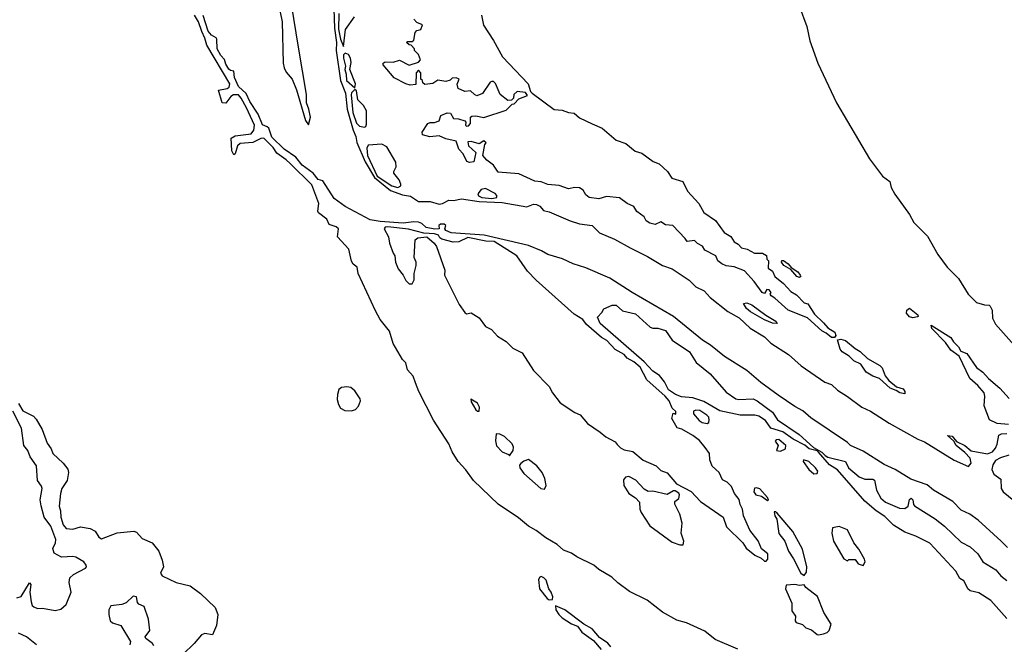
# Model space of a CAD drawing. Extents: x 2386423 to 2568864, y 578392 to 761999.
# Tile 258 of 454: x 2436792 to 2442970, y 720688 to 724608. Entities that reach past the tile are written whole.
import ezdxf

# ---------------------------------------------------------------- set-up
doc = ezdxf.new("R2010")
doc.units = 0

msp = doc.modelspace()

# ---------------------------------------------------------------- linework, layer by layer
at = {"layer": '0CON05XD'}
for points in [[(2438427.5, 724655), (2438438.9, 724595), (2438445.7, 724335), (2438451.4, 724305), (2438465, 724278.8), (2438501.2, 724235), (2438528.1, 724168.1), (2438585.4, 723975.4), (2438605, 723947.5), (2438617, 723995), (2438606.8, 724046.8), (2438591.8, 724085), (2438592, 724138), (2438542.5, 724435), (2438498.2, 724705)], [(2438762.6, 724675), (2438767.6, 724555), (2438779.9, 724465), (2438778.2, 724415), (2438804.9, 724225), (2438836.3, 724146.3), (2438847.9, 724045), (2438884.7, 723914.7), (2438902, 723875), (2438907.2, 723837.2), (2438959.3, 723715), (2439018.1, 723618.1), (2439118.2, 723535), (2439195, 723507.4), (2439245, 723499.6), (2439295, 723467.4), (2439367.6, 723467.6), (2439425, 723448.9), (2439445, 723453.2), (2439484.6, 723475.4), (2439515, 723472.1), (2439565, 723482.4), (2439675, 723467.5), (2439819.6, 723459.6), (2439975, 723433.9), (2440015, 723450.2), (2440035, 723447.6), (2440055, 723437.2), (2440079.2, 723409.2), (2440115, 723401.3), (2440245, 723345.6), (2440305, 723326.6), (2440385, 723315.3), (2440430.3, 723270.3), (2440525, 723230.4), (2440623.3, 723175), (2440730.7, 723120.7), (2440824.4, 723064.4), (2440885, 723044.4), (2440993, 722973), (2441035, 722930.8), (2441086.9, 722906.9), (2441124.7, 722864.7), (2441235, 722776.9), (2441305.6, 722735.6), (2441375, 722672.1), (2441465, 722618), (2441505, 722576.7), (2441616, 722506), (2441694.9, 722434.9), (2441843, 722333), (2441885, 722317.5), (2441922.3, 722282.3), (2441985, 722242.3), (2442075, 722176.7), (2442130.3, 722150.3), (2442248, 722075), (2442427.1, 721975), (2442469.1, 721959.1), (2442655, 721844.2), (2442745, 721803.6), (2442761.6, 721825), (2442755.2, 721855.2), (2442721.2, 721891.2), (2442666.7, 721935), (2442652.5, 721962.5), (2442612.5, 721997.5), (2442643.3, 721995), (2442670.2, 721960.2), (2442722.9, 721935), (2442761.8, 721901.8), (2442865, 721882.3), (2442895, 721894.7), (2442915, 721919.4), (2442925.8, 721944.2), (2442935, 722000), (2442951.8, 722008.2), (2442985, 722011.5)], [(2438793.7, 724646.3), (2438792.8, 724547.2), (2438805, 724486), (2438825, 724440)], [(2441683.3, 724695), (2441731.5, 724565), (2441748.9, 724475), (2441798.8, 724335), (2441917.3, 724085), (2442124.5, 723735), (2442205, 723625.7), (2442251.3, 723591.3), (2442259.6, 723555), (2442282.1, 723512.1), (2442374.1, 723384.1), (2442402.5, 723335), (2442488.5, 723248.5), (2442552.9, 723135), (2442611.9, 723055), (2442682.7, 722982.7), (2442743.1, 722885), (2442795, 722832.7), (2442845, 722818), (2442875, 722816.7), (2442880.5, 722810.5), (2442894.2, 722784.2), (2442896.5, 722735), (2442915, 722697.5), (2443129.4, 722455)], [(2441297.4, 720657.4), (2441155, 720718.5), (2441090.2, 720770.2), (2440975, 720822.2), (2440915, 720840), (2440825, 720888.8), (2440728.5, 720965), (2440618.3, 721018.3), (2440545, 721072.7), (2440508.2, 721108.2), (2440425, 721156.7), (2440395.2, 721185.2), (2440286.9, 721236.9), (2440255, 721260.5), (2440205, 721278.5), (2440165, 721314.4), (2440092.5, 721355), (2440032.8, 721402.8), (2439985, 721428.2), (2439921.2, 721481.2), (2439795, 721567.1), (2439640, 721715), (2439591.9, 721781.9), (2439544.1, 721835), (2439506, 721896), (2439485.2, 721945.2), (2439389.1, 722095), (2439296.9, 722275), (2439275, 722329.2), (2439260.2, 722370.2), (2439225, 722411.2), (2439215.6, 722455), (2439195, 722474.3), (2439135.5, 722575), (2439112, 722652), (2439055, 722726.7), (2439025, 722781.1), (2438916.8, 723015), (2438908.8, 723055), (2438885, 723073.3), (2438875, 723091.4), (2438858.4, 723168.4), (2438787.1, 723245), (2438793.6, 723295), (2438778.1, 723308.1), (2438735, 723322), (2438720, 723355), (2438668, 723395), (2438662, 723405), (2438668.8, 723455), (2438625, 723572), (2438488.6, 723705), (2438465, 723728.8), (2438405, 723770.3), (2438383, 723805), (2438325, 723863.8), (2438305, 723861.5), (2438255, 723836), (2438175, 723830.7), (2438159.6, 723815), (2438145, 723766.7), (2438135, 723758.8), (2438123.4, 723785), (2438120, 723865), (2438145, 723878.5), (2438245, 723891.4), (2438261.8, 723915), (2438265.2, 723945), (2438216, 724055), (2438183, 724115), (2438165.3, 724135), (2438134.1, 724135.9), (2438117.9, 724125), (2438085, 724084.3), (2438063.1, 724085), (2438040, 724165), (2438095, 724175.4), (2438107.5, 724185), (2438110.5, 724205), (2437967.3, 724447.3), (2437955, 724491.9), (2437935, 724533.6), (2437913.9, 724595), (2437890.2, 724635)], [(2439198.4, 723331.6), (2439055, 723340.4), (2438992.2, 723352.2), (2438835.4, 723435), (2438765.5, 723485), (2438695, 723596.7), (2438665, 723603.8), (2438634.2, 723645), (2438565, 723693.6), (2438524.6, 723744.6), (2438452.5, 723795), (2438375, 723870.6), (2438355, 723926), (2438345, 723935.8), (2438315, 723946.7), (2438288, 724015), (2438235.8, 724095), (2438213.5, 724143.5), (2438165, 724188.8), (2438139.1, 724245), (2438136.7, 724285), (2438115, 724288), (2438105, 724296), (2438085, 724328.8), (2438076.8, 724356.8), (2438055, 724382.5), (2438032.2, 724425), (2438030, 724485), (2438024.3, 724494.3), (2437995, 724510), (2437975, 724536.2), (2437944.4, 724634.4)], [(2438825, 724440), (2438835.8, 724545), (2438892.5, 724625)], [(2441905, 722612.5), (2441885, 722613.3), (2441851.2, 722641.2), (2441824.4, 722654.4), (2441735, 722736.7), (2441614, 722785), (2441530.8, 722860.8), (2441507.5, 722875), (2441500, 722885), (2441507.5, 722895), (2441495, 722912.5), (2441480, 722915), (2441465, 722890), (2441450, 722895), (2441400, 722965), (2441340.7, 723030.7), (2441275, 723056.2), (2441225, 723063.8), (2441197.5, 723075), (2441172.5, 723095), (2441160, 723125), (2441091.7, 723161.7), (2441075.9, 723185.9), (2441045, 723202.5), (2441025, 723222.5), (2440980, 723215), (2440967.5, 723235), (2440890, 723315), (2440845, 723320), (2440815, 723340), (2440778.3, 723321.7), (2440745, 723330), (2440722.5, 723345), (2440709.3, 723369.3), (2440664.5, 723404.5), (2440645.6, 723435.6), (2440603.3, 723455), (2440555, 723488.8), (2440475, 723497.5), (2440425, 723483.1), (2440365, 723492.7), (2440345, 723508), (2440328.3, 723538.3), (2440305, 723552.9), (2440275.9, 723554.1), (2440235, 723546), (2440177.9, 723567.9), (2440105, 723574), (2440065, 723590), (2440023.3, 723595), (2439925, 723640), (2439795, 723650), (2439765, 723693.8), (2439722.5, 723725), (2439697.5, 723755), (2439710, 723825), (2439720, 723835), (2439705, 723847.5), (2439675, 723827.5), (2439625, 723843.8), (2439605, 723840), (2439607.5, 723815), (2439653.3, 723773.3), (2439642.5, 723715), (2439615, 723711.2), (2439597, 723717), (2439573.8, 723765), (2439546.7, 723795), (2439530, 723845), (2439465, 723858.8), (2439425, 723878.8), (2439365, 723873.1), (2439320, 723885), (2439318.3, 723901.7), (2439352.5, 723955), (2439367, 723963), (2439395, 723963.3), (2439425, 723972.5), (2439433.6, 724006.4), (2439475, 724022.5), (2439495, 724020), (2439515, 723987.5), (2439545, 723986.2), (2439585, 723972.5), (2439592.5, 723965), (2439590, 723945), (2439595, 723940), (2439608.3, 723941.7), (2439620, 723955), (2439620, 723995), (2439628.3, 724001.7), (2439655, 724003.3), (2439705, 723993.3), (2439845, 724040), (2439881.7, 724078.3), (2439895, 724080), (2439925, 724110), (2439978.3, 724131.7), (2439965, 724150), (2439913, 724157), (2439893, 724137), (2439890, 724115), (2439878.3, 724101.7), (2439855, 724100), (2439807, 724137), (2439777, 724207), (2439765, 724220), (2439755, 724220), (2439743.6, 724216.4), (2439695.9, 724144.1), (2439660.7, 724130.7), (2439645, 724137.5), (2439621.7, 724161.7), (2439585, 724157.5), (2439542.5, 724175), (2439537, 724203), (2439550, 724235), (2439531.7, 724241.7), (2439505, 724240), (2439492.5, 724227.5), (2439465, 724220), (2439415, 724227.5), (2439385, 724207.5), (2439335, 724200), (2439321.7, 724211.7), (2439320, 724225), (2439310, 724235), (2439310, 724275), (2439295, 724290), (2439280, 724275), (2439278.3, 724201.7), (2439243, 724197), (2439215, 724204), (2439142.7, 724242.7), (2439073.3, 724325), (2439073.3, 724335), (2439085, 724342.5), (2439135, 724340), (2439175, 724353.3), (2439235, 724322.5), (2439295, 724340), (2439307.5, 724355), (2439295, 724390), (2439270, 724415), (2439270, 724425), (2439248.3, 724448.3), (2439235, 724450), (2439220, 724465), (2439225, 724470), (2439255, 724470), (2439265, 724480), (2439273, 724527), (2439285, 724540), (2439310, 724545), (2439320, 724575), (2439285, 724590), (2439265, 724610)], [(2439689.2, 724635), (2439703, 724573), (2439765, 724477.5), (2439821.2, 724375), (2439983.3, 724205), (2439997.5, 724157.5), (2440007, 724147), (2440145, 724043.8), (2440195, 724039.4), (2440235, 724026), (2440271.7, 724021.7), (2440305, 723991.4), (2440383, 723953), (2440446.6, 723926.6), (2440535, 723850.6), (2440595, 723830), (2440653.4, 723783.4), (2440695, 723768.9), (2440767.2, 723717.2), (2440805, 723703.8), (2440856, 723655), (2440883.4, 723613.4), (2440952.7, 723592.7), (2440981.3, 723531.3), (2441054, 723455), (2441085, 723396.7), (2441157.7, 723347.7), (2441212.3, 723272.3), (2441255, 723247.5), (2441275, 723212.5), (2441299.3, 723199.3), (2441320, 723175), (2441356.4, 723166.4), (2441403, 723143), (2441451.7, 723141.7), (2441478.3, 723128.3), (2441480, 723105), (2441490, 723095), (2441488.3, 723048.3), (2441515, 723030), (2441530, 722995), (2441585, 722952.9), (2441630.8, 722900.8), (2441665, 722880), (2441715, 722831.2), (2441737.5, 722825), (2441779.4, 722759.4), (2441835.8, 722705), (2441862.9, 722672.9), (2441907.3, 722647.3), (2441913.3, 722625), (2441905, 722612.5)], [(2438895, 724180), (2438898.8, 724205), (2438863.3, 724295), (2438871.7, 724338.3), (2438867, 724367), (2438855, 724390), (2438835, 724397.5), (2438825, 724387.5), (2438823.4, 724366.6), (2438836.2, 724315), (2438832.5, 724295), (2438841.1, 724265), (2438842.3, 724225), (2438895, 724180)], [(2438955, 723932.5), (2438963.3, 723936.7), (2438968.8, 723951.2), (2438968.4, 724035), (2438949.1, 724069.1), (2438914.4, 724104.4), (2438905, 724160), (2438895, 724170), (2438875, 724147.5), (2438872, 724135), (2438882.7, 724025), (2438905, 723958.5), (2438925, 723939.2), (2438955, 723932.5)], [(2439165, 723554.6), (2439183.3, 723565), (2439183.8, 723575), (2439172.5, 723602.5), (2439139.2, 723645), (2439138.8, 723655), (2439155.4, 723684.6), (2439152.7, 723712.7), (2439095, 723809.2), (2439065, 723826.9), (2438979.3, 723820.7), (2438969.5, 723800.5), (2438974.4, 723755), (2439035, 723625.2), (2439126.5, 723565), (2439165, 723554.6)], [(2439754.4, 723485.6), (2439785, 723492.5), (2439786.5, 723505), (2439775.8, 723515.8), (2439715, 723548.5), (2439688.2, 723541.8), (2439667.5, 723515), (2439671.1, 723501.1), (2439691.7, 723491.7), (2439754.4, 723485.6)], [(2441475, 721210), (2441487, 721223), (2441486.7, 721255), (2441447, 721287), (2441426.1, 721336.1), (2441373.3, 721405), (2441332.5, 721495), (2441327.5, 721535), (2441312.5, 721565), (2441307, 721597), (2441277.5, 721635), (2441258.3, 721678.3), (2441230, 721705), (2441200.7, 721720.7), (2441180, 721765), (2441137.5, 721805), (2441122.5, 721845), (2441120, 721885), (2441093, 721923), (2441056.4, 721966.4), (2441015, 721997.5), (2440947, 722037), (2440917, 722047), (2440883.3, 722105), (2440891.7, 722138.3), (2440908.3, 722131.7), (2440908.3, 722148.3), (2440885, 722170), (2440866.4, 722215), (2440842.5, 722245), (2440728, 722348), (2440685, 722426), (2440645, 722460.6), (2440603.5, 722483.5), (2440585, 722506.1), (2440528.1, 722538.1), (2440475.6, 722595), (2440443.4, 722613.4), (2440348.5, 722695), (2440325, 722726.4), (2440270.1, 722760.1), (2440032.7, 722972.7), (2439979.1, 723029.1), (2439910.6, 723125), (2439770, 723215), (2439717.6, 723217.6), (2439605, 723240.2), (2439547.4, 723212.6), (2439511.9, 723211.9), (2439440.7, 723230.7), (2439428.8, 723238.8), (2439420.8, 723255), (2439395, 723264.6), (2439327.4, 723267.4), (2439232.4, 723292.4), (2439101.8, 723308.2), (2439086.2, 723305), (2439080, 723295), (2439105.8, 723245.8), (2439112, 723205), (2439135, 723142.5), (2439146.4, 723126.4), (2439151.2, 723085), (2439166.7, 723045), (2439197.5, 723005), (2439215, 722970), (2439235, 722950), (2439255, 722950), (2439267.5, 722975), (2439267.5, 723015), (2439280, 723065), (2439280, 723085), (2439267.5, 723115), (2439273, 723227), (2439290.7, 723239.3), (2439345.8, 723245.8), (2439393.3, 723205), (2439406.7, 723185), (2439460, 723035), (2439457.5, 723005), (2439549.3, 722819.3), (2439585, 722770), (2439595, 722762.5), (2439625, 722767.5), (2439675, 722737.5), (2439715, 722682.5), (2439753, 722663), (2439790.7, 722620.7), (2439845, 722587.5), (2439886.4, 722546.4), (2439945, 722516.2), (2440015.5, 722405.5), (2440113.8, 722305), (2440135.8, 722265.8), (2440183.6, 722203.6), (2440275, 722142.5), (2440308.3, 722128.3), (2440355, 722072.5), (2440435, 722020), (2440469.5, 721989.5), (2440527.5, 721957.5), (2440541.2, 721941.2), (2440561.2, 721921.2), (2440585, 721908.8), (2440638.3, 721898.3), (2440705, 721843.3), (2440785, 721807.5), (2440815, 721779.2), (2440855, 721763.8), (2440913.9, 721693.9), (2441005, 721647.5), (2441064.2, 721584.2), (2441206.4, 721486.4), (2441227.5, 721425), (2441330, 721325), (2441350.7, 721290.7), (2441405, 721247.5), (2441445, 721227.5), (2441465, 721210), (2441475, 721210)], [(2442988.8, 721295), (2442950.6, 721335), (2442806.1, 721466.1), (2442753.6, 721505), (2442698.8, 721528.8), (2442646.3, 721585), (2442525.2, 721655), (2442485, 721687.6), (2442383.8, 721723.8), (2442285.1, 721785.1), (2442215, 721816.9), (2442085, 721899.9), (2442005.7, 721935.7), (2441986, 721955), (2441755, 722109), (2441705, 722153), (2441655, 722179.8), (2441551.1, 722251.1), (2441441.6, 722331.6), (2441354.8, 722405), (2441214.7, 722494.7), (2441125.8, 722565.8), (2441076, 722596), (2440894.2, 722745), (2440635.1, 722895.1), (2440495, 722984.8), (2440345, 723050.5), (2440265, 723074.6), (2440197.3, 723107.3), (2440105, 723133.8), (2440066.5, 723156.5), (2439985, 723189.7), (2439705.7, 723255.7), (2439499.8, 723269.8), (2439465.4, 723285), (2439458.9, 723295), (2439465.8, 723315), (2439455, 723325.3), (2439432, 723325), (2439422.5, 723315), (2439424.2, 723295.8), (2439397.2, 723292.8), (2439343, 723303), (2439315, 723329.5), (2439295, 723337.5), (2439265, 723340), (2439198.4, 723331.6)], [(2441685, 722990), (2441667.5, 722995), (2441630, 723040), (2441586.7, 723065), (2441572.5, 723085), (2441573.3, 723096.7), (2441585, 723096.7), (2441613.3, 723075), (2441631.7, 723051.7), (2441675, 723026.2), (2441690, 723005), (2441692.5, 722995), (2441685, 722990)], [(2442985, 720849.5), (2442885, 720962.3), (2442809.8, 721009.8), (2442755, 721024.2), (2442740, 721035), (2442725, 721072.5), (2442715.8, 721085.8), (2442690.6, 721100.6), (2442666.4, 721146.4), (2442503.5, 721323.5), (2442415, 721366.7), (2442345, 721391.5), (2442274.3, 721435), (2442219.5, 721489.5), (2442165.7, 721525), (2442095, 721585.8), (2441923.1, 721783.1), (2441872.5, 721815), (2441805, 721893.3), (2441795, 721902.5), (2441745, 721914.2), (2441718.5, 721938.5), (2441645, 721974.4), (2441581.2, 722021.2), (2441505, 722043.5), (2441472.2, 722092.2), (2441430.5, 722120.5), (2441405, 722126.4), (2441312.5, 722125), (2441185, 722152.1), (2441085, 722212.2), (2441015, 722234.4), (2440945, 722240.8), (2440906, 722255), (2440863.6, 722285), (2440837.5, 722335), (2440805.7, 722375.7), (2440765, 722401.4), (2440710.7, 722460.7), (2440435, 722701.2), (2440418.3, 722741.7), (2440445, 722770), (2440457, 722793), (2440510, 722815), (2440535, 722816.2), (2440575, 722781.2), (2440655, 722761.2), (2440747.3, 722677.3), (2440765, 722671.2), (2440795, 722672), (2440845, 722656.2), (2440885, 722596.2), (2440995, 722523.8), (2441036.9, 722456.9), (2441125, 722385.8), (2441225, 722270), (2441285, 722228.8), (2441305, 722224), (2441395, 722228), (2441420, 722215), (2441515, 722144.3), (2441547.2, 722097.2), (2441682, 722005), (2441772, 721922), (2441825, 721893.3), (2441845, 721873.3), (2441862.9, 721862.9), (2441973.8, 721835), (2441992.5, 721795), (2442058.7, 721738.7), (2442095, 721724.2), (2442143.9, 721723.9), (2442155, 721718), (2442168, 721655), (2442195.5, 721605.5), (2442225, 721580), (2442311.7, 721541.7), (2442345, 721540), (2442366.7, 721555), (2442375, 721597.5), (2442386.2, 721605), (2442395.7, 721595), (2442400, 721565), (2442406.7, 721556.7), (2442535, 721474.2), (2442595, 721428.6), (2442699.5, 721329.5), (2442755, 721300), (2442804.2, 721255), (2442834.4, 721204.4), (2442916.2, 721155), (2442947.4, 721117.4), (2442985, 721088.8)], [(2441545, 722700), (2441515.9, 722704.1), (2441465, 722724.5), (2441378, 722775), (2441351.9, 722795), (2441334, 722826), (2441355, 722830), (2441385, 722817.1), (2441472.6, 722752.6), (2441536.2, 722715), (2441545, 722700)], [(2442395, 722737.5), (2442375, 722743.3), (2442356.7, 722765), (2442357.5, 722785), (2442375, 722796.7), (2442427.5, 722755), (2442430, 722745), (2442425, 722742.5), (2442395, 722737.5)], [(2442995, 722066.5), (2442925, 722074), (2442876.2, 722096.2), (2442844.2, 722184.2), (2442848, 722245), (2442842.5, 722265), (2442802.6, 722312.6), (2442754.2, 722355), (2442686.2, 722496.2), (2442633.4, 722533.4), (2442601.7, 722581.7), (2442515, 722670), (2442510, 722690), (2442635, 722612.5), (2442651.2, 722585), (2442682, 722555), (2442696.7, 722526.7), (2442735, 722513.3), (2442794.4, 722424.4), (2442835.6, 722395.6), (2442870, 722355), (2442942, 722295), (2443000.3, 722230.3)], [(2442345, 722260), (2442313.3, 722265), (2442291.2, 722281.2), (2442253.3, 722295), (2442185.7, 722355.7), (2442145, 722370), (2442103.3, 722395), (2442070, 722445), (2442025, 722466.7), (2441996.1, 722496.1), (2441952.3, 722522.3), (2441940.5, 722540.5), (2441922.5, 722597.5), (2441945, 722603.3), (2441973.6, 722593.6), (2442033.2, 722543.2), (2442065.8, 722525.8), (2442111.2, 722481.2), (2442188.3, 722438.3), (2442203.6, 722423.6), (2442222.3, 722372.3), (2442245, 722342.5), (2442293.3, 722303.3), (2442335, 722290), (2442346.2, 722275), (2442345, 722260)], [(2438875, 722153.8), (2438898.8, 722161.2), (2438918.3, 722181.7), (2438930, 722215), (2438927.7, 722227.7), (2438895, 722278.8), (2438869.7, 722299.7), (2438845, 722304), (2438810.5, 722299.5), (2438793.9, 722286.1), (2438786, 722255), (2438784, 722225), (2438792.3, 722192.3), (2438805, 722170), (2438832.5, 722155), (2438875, 722153.8)], [(2436785, 722198.8), (2436812.9, 722152.9), (2436878.7, 722118.7), (2436895, 722101.2), (2436934.3, 722035), (2436965, 721950), (2436990.8, 721915), (2437000.8, 721885), (2437065, 721825.5), (2437095, 721786.9), (2437098.1, 721765), (2437090.6, 721715), (2437057.8, 721665), (2437049.5, 721635), (2437039.5, 721555), (2437048.2, 721525), (2437050, 721485), (2437065, 721437.1), (2437085, 721413.5), (2437125, 721410.4), (2437175, 721425.9), (2437235, 721414.7), (2437265, 721396.9), (2437289.2, 721359.2), (2437305, 721350.4), (2437405, 721387.5), (2437508, 721398), (2437525, 721391.4), (2437561.9, 721351.9), (2437624.2, 721324.2), (2437665, 721272.7), (2437686.5, 721215), (2437694.7, 721175), (2437676.2, 721135), (2437686.6, 721116.6), (2437775.2, 721075.2), (2437862.2, 721055), (2437927.3, 721007.3), (2438019.2, 720919.2), (2438034.6, 720875), (2438027.3, 720805), (2438001.8, 720748.2), (2437955, 720754.8), (2437933.5, 720746.5), (2437887.8, 720692.2), (2437818.8, 720625)], [(2439675, 722150), (2439677.5, 722175), (2439665, 722200), (2439623.3, 722226.7), (2439625, 722210), (2439655, 722160), (2439665, 722150), (2439675, 722150)], [(2436775, 720978.5), (2436801.3, 720988.7), (2436855, 721073.8), (2436862.3, 721062.3), (2436856.4, 721015), (2436864.5, 720954.5), (2436871.7, 720931.7), (2436882.2, 720922.2), (2436905, 720912.5), (2436935, 720913.8), (2437015, 720900.7), (2437050.8, 720909.2), (2437085, 720936.9), (2437114.7, 721015), (2437103.3, 721075), (2437106.9, 721105), (2437129.1, 721125), (2437204.7, 721165.3), (2437211.8, 721175), (2437210.4, 721185), (2437194.5, 721205), (2437145, 721233.8), (2437125, 721238.1), (2437054.8, 721234.8), (2437009.8, 721259.8), (2437000.7, 721289.3), (2437017.2, 721325), (2437018.8, 721345), (2436988.3, 721428.3), (2436945.3, 721485), (2436927.3, 721557.3), (2436921.5, 721595), (2436932.9, 721665), (2436929.3, 721679.3), (2436903.6, 721715), (2436897.3, 721807.3), (2436857.9, 721865), (2436844.6, 721905), (2436819.1, 721935), (2436803.1, 722045), (2436750, 722150)], [(2441105, 722072.5), (2441115, 722080), (2441118.8, 722095), (2441115, 722112.5), (2441104, 722125), (2441060, 722155), (2441035, 722157.8), (2441018.8, 722151.2), (2441020, 722135), (2441055, 722092.5), (2441075, 722080), (2441105, 722072.5)], [(2439865, 721870), (2439887.5, 721905), (2439890, 721925), (2439882.5, 721945), (2439835, 721992.5), (2439805, 722007.5), (2439781.7, 722008.3), (2439777.5, 721965), (2439783, 721933), (2439820, 721895), (2439858.3, 721878.3), (2439865, 721870)], [(2441565, 721900), (2441596.4, 721913.6), (2441598.8, 721935), (2441555, 721972.5), (2441538.3, 721971.7), (2441533, 721963), (2441550, 721935), (2441540, 721905), (2441565, 721900)], [(2442997.5, 721875), (2442945, 721858.3), (2442915, 721840.8), (2442898, 721815), (2442891.1, 721785), (2442904.5, 721754.5), (2442948, 721725), (2442950.7, 721665), (2442962.2, 721645), (2443084.9, 721544.9)], [(2440085, 721662), (2440095.7, 721685), (2440087.3, 721727.3), (2440071.2, 721765), (2440037, 721807), (2439985, 721847.5), (2439955, 721837.5), (2439937, 721823), (2439928.3, 721811.7), (2439930, 721795), (2439955, 721760), (2440061.2, 721665), (2440085, 721662)], [(2441775, 721757.5), (2441795, 721760), (2441800, 721775), (2441786.2, 721795), (2441742.5, 721835), (2441710, 721845), (2441707.5, 721835), (2441742.5, 721785), (2441775, 721757.5)], [(2440935, 721311.2), (2440955, 721312.5), (2440958.8, 721335), (2440942, 721385), (2440948.3, 721448.3), (2440933.3, 721505), (2440903, 721567), (2440902.5, 721585), (2440928.1, 721601.9), (2440931.4, 721625), (2440926.8, 721636.8), (2440905, 721651.2), (2440895, 721651.2), (2440855, 721628.8), (2440765, 721648.8), (2440735, 721646.7), (2440710.5, 721660.5), (2440658.8, 721718.8), (2440615, 721740), (2440592.7, 721737.3), (2440580.8, 721719.2), (2440582, 721685), (2440615, 721633.8), (2440655, 721607.5), (2440680.7, 721580.7), (2440683.8, 721535), (2440691.2, 721515), (2440745, 721431.2), (2440885, 721328), (2440935, 721311.2)], [(2441485, 721590), (2441490, 721595), (2441485, 721610), (2441435, 721662.5), (2441415, 721670), (2441403.3, 721666.7), (2441397.5, 721645), (2441410, 721625), (2441447, 721617), (2441485, 721590)], [(2441715, 721120), (2441729.3, 721140.7), (2441731.2, 721175), (2441704.3, 721285), (2441642.9, 721395), (2441545, 721510), (2441535, 721520), (2441525, 721520), (2441530, 721495), (2441543, 721473), (2441554.1, 721384.1), (2441592, 721335), (2441615, 721272.5), (2441646.7, 721225), (2441692.5, 721135), (2441715, 721120)], [(2442085, 721182.5), (2442097.5, 721205), (2442091.7, 721221.7), (2442057.5, 721285), (2442026.2, 721325), (2441986.4, 721406.4), (2441933, 721427), (2441891.7, 721418.3), (2441887.5, 721385), (2441897.5, 721335), (2441962.5, 721225), (2441985, 721212.5), (2441995, 721220), (2442035, 721220), (2442053.6, 721193.6), (2442085, 721182.5)], [(2440115, 720967.5), (2440135, 720970), (2440137.5, 720985), (2440127.5, 721015), (2440112.5, 721035), (2440095, 721090), (2440080, 721105), (2440065, 721112.5), (2440055, 721110), (2440047.5, 721095), (2440053.3, 721035), (2440102.5, 720975), (2440115, 720967.5)], [(2441805, 720746.7), (2441835, 720753.8), (2441857.5, 720762.5), (2441870, 720775), (2441883.3, 720815), (2441837, 720887), (2441797.9, 720987.9), (2441723.6, 721043.6), (2441715, 721060), (2441685, 721057.5), (2441655, 721063.3), (2441601.7, 721058.3), (2441597.5, 721035), (2441636.4, 720946.4), (2441637, 720897), (2441660, 720865), (2441657.5, 720835), (2441663.3, 720825), (2441702.7, 720812.7), (2441725, 720791.2), (2441759.2, 720779.2), (2441795, 720750), (2441805, 720746.7)], [(2437635, 720677.5), (2437625, 720693.8), (2437583.3, 720725), (2437580, 720735), (2437608.8, 720775), (2437600, 720845), (2437574.1, 720924.1), (2437539.4, 720939.4), (2437531.1, 720951.1), (2437525.6, 720985), (2437505, 720990), (2437461.3, 720948.7), (2437432.8, 720937.2), (2437365, 720928.5), (2437351.2, 720905), (2437350.9, 720875), (2437360.6, 720835), (2437375, 720822.7), (2437427.5, 720805), (2437488.6, 720705), (2437484.3, 720685)], [(2440501.7, 720671.7), (2440482.5, 720695), (2440430.5, 720730.5), (2440383.8, 720785), (2440332.5, 720815), (2440213.3, 720905), (2440155, 720930), (2440156.7, 720905), (2440174.5, 720874.5), (2440195, 720854.2), (2440255, 720816.2), (2440291.2, 720801.2), (2440320, 720765), (2440392, 720712), (2440440, 720655)], [(2436898.1, 720685), (2436834.6, 720735), (2436785, 720758.4)]]:
    msp.add_lwpolyline(points, dxfattribs=at)

doc.saveas('drawing.dxf')
